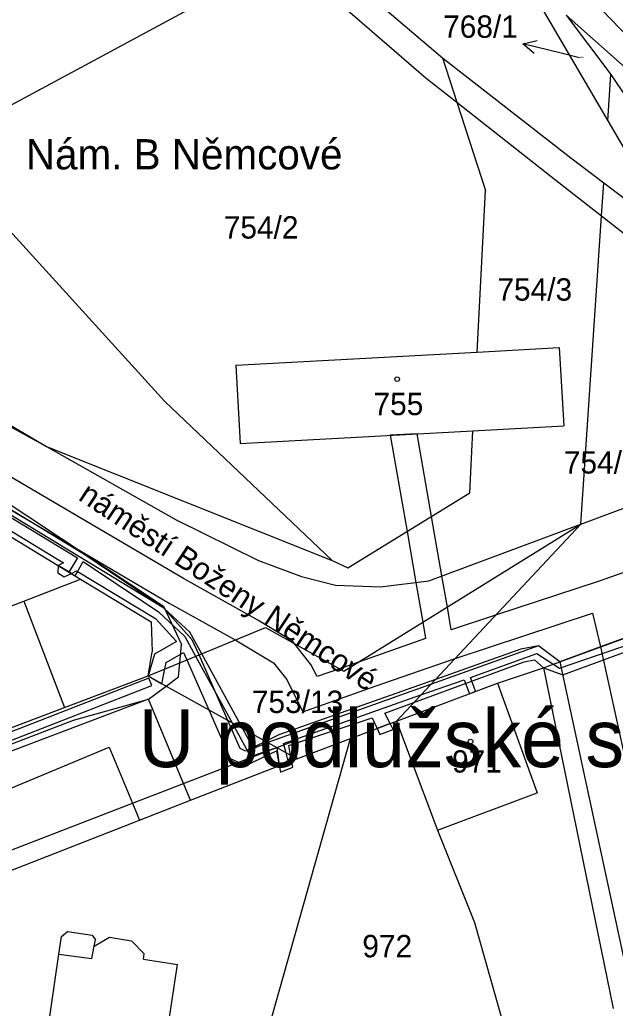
# Model space of a CAD drawing. Extents: x -785744 to -782822, y -1067550 to -1063910.
# Drawn here: x -783617 to -783571.7, y -1065875.3 to -1065800.2 of the extents above; entities that cross this region are included whole.
import ezdxf

# ---------------------------------------------------------------- set-up
doc = ezdxf.new("R2010")
doc.units = 0
for name, color, linetype in [('Hranice parcel', 7, 'Continuous'), ('Parcelní čísla', 7, 'Continuous'), ('Pop_ČP_popisy', 7, 'Continuous'), ('Vnitřní kresba', 7, 'Continuous'), ('Věcná břemena k části', 7, 'Continuous'), ('Značky budov', 7, 'Continuous')]:
    doc.layers.add(name, color=color, linetype=linetype)

msp = doc.modelspace()

# ---------------------------------------------------------------- linework, layer by layer
at = {"layer": 'Hranice parcel'}
for points in [[(-783623.64, -1065809.83), (-783596.61, -1065795.28)], [(-783578.6, -1065797.05), (-783572.28, -1065807.84)], [(-783591.62, -1065797.29), (-783584.86, -1065803.06)], [(-783575.45, -1065799.82), (-783570.27, -1065804.39)], [(-783575.45, -1065799.82), (-783572.05, -1065804.33)], [(-783584.86, -1065803.06), (-783575.11, -1065810.67)], [(-783584.86, -1065803.06), (-783583.77, -1065806.43)], [(-783572.28, -1065807.84), (-783572.05, -1065804.33)], [(-783572.05, -1065804.33), (-783565.25, -1065814.44)], [(-783583.77, -1065806.43), (-783581.6, -1065813.15)], [(-783572.28, -1065807.84), (-783567.1, -1065816.7)], [(-783623.64, -1065809.83), (-783605.99, -1065829.19)], [(-783575.11, -1065810.67), (-783572.6, -1065812.56)], [(-783572.77, -1065815.06), (-783572.6, -1065812.56)], [(-783572.6, -1065812.56), (-783567.1, -1065816.7)], [(-783582.24, -1065825.43), (-783581.6, -1065813.15)], [(-783574.35, -1065838.53), (-783572.77, -1065815.06)], [(-783641.57, -1065818.03), (-783615.02, -1065832.61)], [(-783600.59, -1065826.42), (-783582.24, -1065825.43)], [(-783582.24, -1065825.43), (-783575.98, -1065825.09)], [(-783575.98, -1065825.09), (-783575.63, -1065831.04)], [(-783600.59, -1065826.42), (-783600.26, -1065832.38)], [(-783623.67, -1065827.51), (-783615.02, -1065832.61)], [(-783605.99, -1065829.19), (-783593.27, -1065841.29)], [(-783600.26, -1065832.38), (-783582.55, -1065831.42)], [(-783582.8, -1065836.14), (-783582.55, -1065831.42)], [(-783582.55, -1065831.42), (-783575.63, -1065831.04)], [(-783574.35, -1065838.53), (-783554.66, -1065831.2)], [(-783615.02, -1065832.61), (-783605.14, -1065838.2)], [(-783615.02, -1065832.61), (-783593.27, -1065841.29)], [(-783592.07, -1065841.84), (-783582.8, -1065836.14)], [(-783620.78, -1065837.64), (-783612.43, -1065842.69)], [(-783605.14, -1065838.2), (-783598.88, -1065841.28)], [(-783592.37, -1065849.71), (-783574.35, -1065838.53)], [(-783588.38, -1065853.5), (-783574.35, -1065838.53)], [(-783585.92, -1065842.83), (-783574.35, -1065838.53)], [(-783598.88, -1065841.28), (-783595.61, -1065842.51)], [(-783593.27, -1065841.29), (-783592.07, -1065841.84)], [(-783612.43, -1065842.69), (-783607.04, -1065845.95)], [(-783595.61, -1065842.51), (-783593.02, -1065843.17)], [(-783589.6, -1065843.28), (-783585.92, -1065842.83)], [(-783593.02, -1065843.17), (-783589.6, -1065843.28)], [(-783607.04, -1065845.95), (-783606.97, -1065848.22)], [(-783604.87, -1065849.06), (-783598.33, -1065846.37)], [(-783598.33, -1065846.37), (-783592.37, -1065849.71)], [(-783575.95, -1065849), (-783568.31, -1065846.19)], [(-783607.28, -1065850.06), (-783606.97, -1065848.22)], [(-783607.28, -1065850.06), (-783604.87, -1065849.06)], [(-783580.69, -1065850.61), (-783577.18, -1065849.45)], [(-783577.18, -1065849.45), (-783575.95, -1065849)], [(-783577.18, -1065849.45), (-783571.87, -1065875.35)], [(-783613.65, -1065852.46), (-783607.28, -1065850.06)], [(-783607.28, -1065850.06), (-783605.9, -1065850.83)], [(-783605.9, -1065850.83), (-783597.49, -1065855.51)], [(-783588.38, -1065853.5), (-783580.69, -1065850.61)], [(-783622.48, -1065855.78), (-783619.76, -1065854.76), (-783613.65, -1065852.46)], [(-783591.86, -1065854.81), (-783588.38, -1065853.5)], [(-783588.38, -1065853.5), (-783585.25, -1065861.79)], [(-783599.03, -1065880.14), (-783591.86, -1065854.81)], [(-783595.95, -1065856.36), (-783591.86, -1065854.81)], [(-783597.49, -1065855.51), (-783595.95, -1065856.36)], [(-783630.26, -1065869.74), (-783607.92, -1065861.03), (-783604.04, -1065859.51), (-783595.95, -1065856.36)], [(-783585.25, -1065861.79), (-783582.44, -1065868.8)], [(-783582.44, -1065868.8), (-783580.09, -1065877.05)], [(-783614.08, -1065871.22), (-783613.88, -1065869.88)], [(-783613.88, -1065869.88), (-783613.42, -1065869.5)], [(-783613.42, -1065869.5), (-783611.53, -1065869.78)], [(-783611.53, -1065869.78), (-783611.29, -1065870.14)], [(-783611.38, -1065870.6), (-783610.22, -1065869.94)], [(-783610.22, -1065869.94), (-783608.54, -1065870.21)], [(-783611.38, -1065870.6), (-783611.29, -1065870.14)], [(-783608.54, -1065870.21), (-783607.58, -1065871.2)], [(-783614.98, -1065877.53), (-783614.08, -1065871.22)], [(-783607.62, -1065871.61), (-783607.58, -1065871.2)], [(-783607.62, -1065871.61), (-783605.05, -1065872)], [(-783606.61, -1065882.4), (-783605.05, -1065872)]]:
    msp.add_lwpolyline(points, dxfattribs=at)
at = {"layer": 'Pop_ČP_popisy'}
msp.add_line((-783575.84, -1065802.71), (-783578.752, -1065801.989), dxfattribs=at)
for points in [[(-783577.902, -1065802.714), (-783578.752, -1065801.989), (-783577.661, -1065801.744)], [(-783574.43, -1065803.06), (-783575.84, -1065802.71)]]:
    msp.add_lwpolyline(points, dxfattribs=at)
at = {"layer": 'Vnitřní kresba'}
for points in [[(-783592.87, -1065798.76), (-783586.1, -1065804.6)], [(-783586.1, -1065804.6), (-783583.77, -1065806.43)], [(-783583.77, -1065806.43), (-783576.23, -1065812.35)], [(-783576.23, -1065812.35), (-783572.77, -1065815.06)], [(-783572.77, -1065815.06), (-783555.16, -1065828.84)], [(-783644.86, -1065819.08), (-783606.1, -1065844.75)], [(-783616.73, -1065844.38), (-783612.43, -1065842.69)], [(-783618.61, -1065845.09), (-783616.73, -1065844.38)], [(-783616.73, -1065844.38), (-783613.65, -1065852.46)], [(-783606.1, -1065844.75), (-783604.73, -1065847.68)], [(-783604.87, -1065849.06), (-783604.73, -1065847.68)], [(-783604.97, -1065850.14), (-783604.87, -1065849.06)], [(-783575.95, -1065849), (-783569.8, -1065877.49)], [(-783605.9, -1065850.83), (-783604.97, -1065850.14)], [(-783607.25, -1065851.83), (-783605.9, -1065850.83)], [(-783580.69, -1065850.61), (-783577.66, -1065858.94)], [(-783612.95, -1065853.43), (-783607.25, -1065851.83)], [(-783634.47, -1065861.62), (-783624.28, -1065857.74), (-783619.32, -1065855.85), (-783612.95, -1065853.43)], [(-783630.78, -1065868.35), (-783608.46, -1065859.74), (-783604.57, -1065858.24), (-783597.49, -1065855.51)], [(-783597.49, -1065855.51), (-783596.33, -1065855.06)], [(-783596.33, -1065855.06), (-783595.95, -1065856.36)], [(-783585.25, -1065861.79), (-783577.66, -1065858.94)], [(-783611.55, -1065871.56), (-783611.38, -1065870.6)], [(-783614.08, -1065871.22), (-783611.55, -1065871.56)]]:
    msp.add_lwpolyline(points, dxfattribs=at)
at = {"layer": 'Věcná břemena k části'}
for points in [[(-783576.79, -1065795.17), (-783570.66, -1065801.57)], [(-783606.07, -1065844.91), (-783629.67, -1065830.58)], [(-783630.16, -1065831.46), (-783613.72, -1065841.47)], [(-783586.8, -1065831.65), (-783588.85, -1065831.76)], [(-783588.85, -1065831.76), (-783587.57, -1065839.08)], [(-783585.71, -1065837.93), (-783586.8, -1065831.65)], [(-783612.18, -1065840.8), (-783621.07, -1065835.39)], [(-783604.58, -1065842.65), (-783617.76, -1065834.91)], [(-783621.33, -1065835.82), (-783612.65, -1065841.09)], [(-783618.86, -1065836.77), (-783605.66, -1065844.53)], [(-783556.98, -1065837.26), (-783573.03, -1065842.89)], [(-783584.92, -1065842.46), (-783585.71, -1065837.93)], [(-783587.57, -1065839.08), (-783586.9, -1065842.95)], [(-783612.65, -1065841.09), (-783613.31, -1065842.16)], [(-783612.82, -1065842.45), (-783612.23, -1065841.36)], [(-783612.23, -1065841.36), (-783606.48, -1065845.19)], [(-783606.07, -1065844.91), (-783612.18, -1065840.8)], [(-783614.11, -1065841.67), (-783614.15, -1065842.23)], [(-783613.72, -1065841.47), (-783614.11, -1065841.67)], [(-783613.11, -1065842.28), (-783614.11, -1065841.67)], [(-783614.11, -1065841.67), (-783613.11, -1065842.28)], [(-783613.31, -1065842.16), (-783612.82, -1065842.45)], [(-783613.11, -1065842.28), (-783612.72, -1065842.07)], [(-783612.72, -1065842.07), (-783606.71, -1065845.69)], [(-783614.15, -1065842.23), (-783613.66, -1065842.53)], [(-783613.66, -1065842.53), (-783613.11, -1065842.28)], [(-783598.93, -1065845.81), (-783604.58, -1065842.65)], [(-783584.5, -1065844.83), (-783584.92, -1065842.46)], [(-783573.03, -1065842.89), (-783580.83, -1065845.45)], [(-783586.9, -1065842.95), (-783586.36, -1065845.98)], [(-783603.91, -1065847.31), (-783606.07, -1065844.91)], [(-783604.09, -1065846.73), (-783606.07, -1065844.91)], [(-783605.66, -1065844.53), (-783600.64, -1065847.32)], [(-783584.2, -1065846.55), (-783584.5, -1065844.83)], [(-783606.71, -1065845.69), (-783605.12, -1065847.45)], [(-783606.48, -1065845.19), (-783604.49, -1065847.05)], [(-783596.28, -1065847.42), (-783598.93, -1065845.81)], [(-783580.83, -1065845.45), (-783584.2, -1065846.55)], [(-783583.91, -1065848.73), (-783573.44, -1065845.3)], [(-783573.44, -1065845.3), (-783572.83, -1065847.85)], [(-783586.36, -1065845.98), (-783586.15, -1065847.21)], [(-783568.75, -1065846.35), (-783575.95, -1065849)], [(-783575.71, -1065849.98), (-783566.55, -1065846.61)], [(-783604.49, -1065847.05), (-783603.66, -1065848.56)], [(-783603.19, -1065848.37), (-783604.09, -1065846.73)], [(-783603.4, -1065848.46), (-783603.91, -1065847.31)], [(-783600.64, -1065847.32), (-783597.74, -1065849.06)], [(-783594.88, -1065849.18), (-783596.28, -1065847.42)], [(-783586.15, -1065847.21), (-783591.19, -1065848.98)], [(-783575.97, -1065849.47), (-783568.56, -1065846.94)], [(-783570.75, -1065847.09), (-783572.83, -1065847.85)], [(-783605.12, -1065847.45), (-783606.8, -1065848.4)], [(-783577.57, -1065847.78), (-783585.77, -1065850.72)], [(-783578.91, -1065848.02), (-783585.4, -1065850.32)], [(-783577.57, -1065847.78), (-783578.91, -1065848.02)], [(-783575.95, -1065849), (-783577.57, -1065847.78)], [(-783575.95, -1065849), (-783577.57, -1065847.78)], [(-783572.83, -1065847.85), (-783575.95, -1065849)], [(-783572.83, -1065847.85), (-783569.66, -1065862.29)], [(-783606.8, -1065848.4), (-783607.28, -1065850.06)], [(-783605.9, -1065849.04), (-783604.57, -1065848.29)], [(-783604.57, -1065848.29), (-783604.33, -1065848.84)], [(-783604.33, -1065848.84), (-783602.66, -1065852.64)], [(-783603.66, -1065848.56), (-783600.88, -1065853.62)], [(-783601.21, -1065853.44), (-783603.4, -1065848.46)], [(-783600.06, -1065854.08), (-783603.19, -1065848.37)], [(-783590, -1065850.85), (-783583.91, -1065848.73)], [(-783582.74, -1065850.19), (-783577.69, -1065848.36)], [(-783578.65, -1065848.99), (-783577.87, -1065848.84)], [(-783577.87, -1065848.84), (-783577.18, -1065849.45)], [(-783577.69, -1065848.36), (-783575.97, -1065849.47)], [(-783606.22, -1065850.65), (-783606, -1065849.53)], [(-783606, -1065849.53), (-783605.9, -1065849.04)], [(-783597.74, -1065849.06), (-783596.72, -1065850.34)], [(-783594.42, -1065850.11), (-783594.88, -1065849.18)], [(-783592.72, -1065849.51), (-783594.42, -1065850.11)], [(-783591.19, -1065848.98), (-783592.72, -1065849.51)], [(-783587.05, -1065852.08), (-783578.65, -1065848.99)], [(-783577.18, -1065849.45), (-783575.71, -1065849.98)], [(-783625.84, -1065858.11), (-783616.35, -1065854.44), (-783607, -1065850.78), (-783607.22, -1065850.22)], [(-783607.22, -1065850.22), (-783616.57, -1065853.88)], [(-783607.28, -1065850.06), (-783606.22, -1065850.65)], [(-783585.4, -1065850.32), (-783597.33, -1065854.55)], [(-783596.72, -1065850.34), (-783595.5, -1065852.79)], [(-783586.51, -1065851.51), (-783583.21, -1065850.36)], [(-783583.21, -1065850.36), (-783582.81, -1065851.41)], [(-783582.35, -1065851.23), (-783582.74, -1065850.19)], [(-783585.77, -1065850.72), (-783598.17, -1065855.13)], [(-783591.93, -1065851.52), (-783590, -1065850.85)], [(-783607.25, -1065851.83), (-783619.13, -1065856.31)], [(-783604.57, -1065858.24), (-783607.25, -1065851.83)], [(-783596.96, -1065855.2), (-783586.51, -1065851.51)], [(-783595.5, -1065852.79), (-783591.93, -1065851.52)], [(-783582.81, -1065851.41), (-783582.35, -1065851.23)], [(-783602.66, -1065852.64), (-783601.02, -1065856.35)], [(-783589.26, -1065852.89), (-783587.05, -1065852.08)], [(-783596.57, -1065855.35), (-783590.21, -1065853.24)], [(-783590.21, -1065853.24), (-783589.85, -1065854.05)], [(-783588.85, -1065853.68), (-783589.26, -1065852.89)], [(-783616.57, -1065853.88), (-783625.77, -1065857.44)], [(-783600.26, -1065855.59), (-783601.21, -1065853.44)], [(-783600.88, -1065853.62), (-783599.47, -1065856.19)], [(-783599.25, -1065855.57), (-783600.06, -1065854.08)], [(-783588.85, -1065853.68), (-783589.85, -1065854.05)], [(-783589.85, -1065854.05), (-783588.85, -1065853.68)], [(-783589.85, -1065854.05), (-783589.64, -1065854.51)], [(-783589.64, -1065854.51), (-783588.62, -1065854.13)], [(-783588.62, -1065854.13), (-783588.85, -1065853.68)], [(-783597.33, -1065854.55), (-783598.34, -1065855.04)], [(-783638.62, -1065867.32), (-783610.25, -1065855.47)], [(-783610.25, -1065855.47), (-783608.46, -1065859.74)], [(-783599.86, -1065855.78), (-783600.26, -1065855.59)], [(-783598.34, -1065855.04), (-783599.86, -1065855.78)], [(-783599.47, -1065856.19), (-783597.49, -1065855.51)], [(-783598.17, -1065855.13), (-783599.25, -1065855.57)], [(-783597.49, -1065855.51), (-783597.29, -1065856.88)], [(-783596.77, -1065855.91), (-783596.96, -1065855.2)], [(-783596.43, -1065856.1), (-783596.57, -1065855.35)], [(-783601.02, -1065856.35), (-783599.84, -1065856.88)], [(-783599.84, -1065856.88), (-783597.51, -1065855.75)], [(-783597.51, -1065855.75), (-783597.29, -1065856.88)], [(-783596.59, -1065856.61), (-783596.77, -1065855.91)], [(-783596.35, -1065856.51), (-783596.43, -1065856.1)], [(-783597.29, -1065856.88), (-783596.35, -1065856.51)], [(-783596.35, -1065856.51), (-783597.29, -1065856.88)], [(-783597.29, -1065856.88), (-783596.59, -1065856.61)], [(-783597.29, -1065856.88), (-783597.2, -1065857.38)], [(-783597.2, -1065857.38), (-783596.25, -1065857.01)], [(-783596.25, -1065857.01), (-783596.35, -1065856.51)], [(-783604.04, -1065859.51), (-783604.57, -1065858.24)], [(-783608.46, -1065859.74), (-783607.92, -1065861.03)], [(-783607.92, -1065861.03), (-783604.04, -1065859.51)]]:
    msp.add_lwpolyline(points, dxfattribs=at)
at = {"layer": 'Značky budov'}
for centre in [(-783588.32, -1065827.49), (-783582.73, -1065855.05)]:
    msp.add_circle(centre, 0.175, dxfattribs=at)

# ---------------------------------------------------------------- texts
at = {"layer": 'Parcelní čísla'}
for s, height, p in [('768/1', 0.1, (-783574.43, -1065803.06)), ('754/2', 1.7, (-783601.52, -1065816.8)), ('754/3', 1.7, (-783580.69, -1065821.52)), ('755', 1.7, (-783590.12, -1065830.23)), ('753/13', 1.7, (-783599.38, -1065852.88)), ('971', 1.7, (-783584.14, -1065857.41)), ('972', 1.7, (-783590.97, -1065871.46))]:
    msp.add_text(s, height=height, dxfattribs=at).set_placement(p)
at = {"layer": 'Pop_ČP_popisy'}
for s, height, p in [('768/1', 1.7, (-783584.821, -1065801.53)), ('Nám. B Němcové', 2.3, (-783616.58, -1065811.54)), ('754/5', 1.7, (-783575.633, -1065834.67)), ('U podlužské silnice', 4.4, (-783608, -1065857))]:
    msp.add_text(s, height=height, dxfattribs=at).set_placement(p)
msp.add_text('náměstí Boženy Němcové', height=1.7, rotation=326.4336, dxfattribs=at).set_placement((-783612.67, -1065836.62))

doc.saveas('drawing.dxf')
